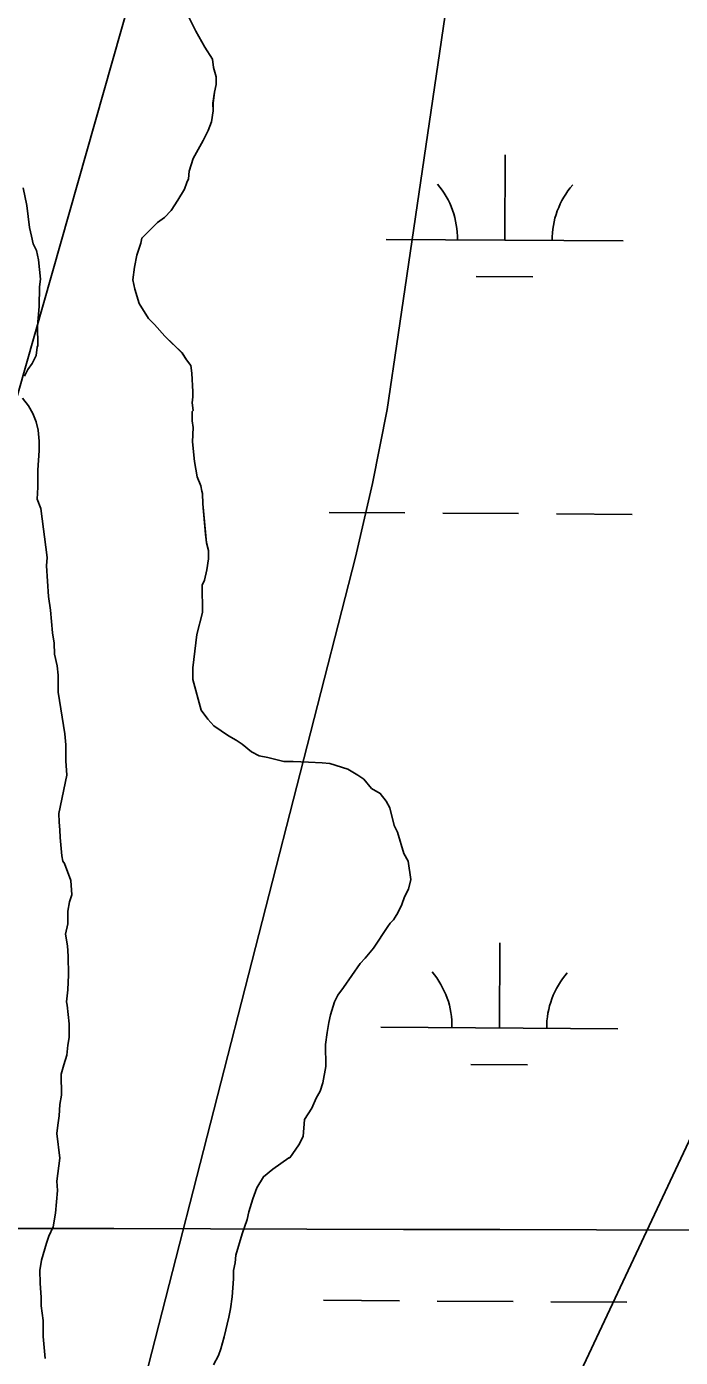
# Model space of a CAD drawing. Extents: x 3172231 to 3210228, y 940198 to 965780.
# Drawn here: x 3188098 to 3188374, y 957770 to 958332 of the extents above; entities that cross this region are included whole.
import ezdxf

# ---------------------------------------------------------------- set-up
doc = ezdxf.new("R2010")
doc.units = 0
for name, color, linetype in [('V-GRID-MAJR', 7, 'Continuous'), ('V-SITE-VEGE', 7, 'Continuous'), ('V-TOPO-MINR', 7, 'Continuous'), ('V-TOPO-SHOR', 7, 'Continuous'), ('V-WETL-SWMP', 7, 'Continuous')]:
    doc.layers.add(name, color=color, linetype=linetype)

msp = doc.modelspace()

# ---------------------------------------------------------------- linework, layer by layer
at = {"layer": 'V-GRID-MAJR'}
msp.add_spline([(3176521.954, 957856.218), (3181737.509, 957841.425), (3186953.067, 957827.391), (3192168.626, 957814.116), (3197384.187, 957801.599), (3202599.75, 957789.841), (3207815.315, 957778.841), (3207815.316, 957778.841)], degree=3, dxfattribs=at)
at = {"layer": 'V-SITE-VEGE'}
for points in [[(3188164.609, 958339.164), (3188169.383, 958329.905), (3188173.049, 958323.144), (3188176.336, 958318.169), (3188176.737, 958314.592), (3188177.862, 958310.664), (3188177.9, 958307.44), (3188177.225, 958304.206), (3188176.565, 958299.541), (3188176.606, 958296.317), (3188175.947, 958291.652), (3188174.56, 958288.052), (3188172.461, 958283.726), (3188168.256, 958276.151), (3188166.532, 958270.754), (3188166.215, 958267.527), (3188165.514, 958266.085), (3188164.476, 958263.205), (3188161.668, 958258.511), (3188158.854, 958254.178), (3188156.026, 958251.276)], [(3188097.021, 958184.261), (3188098.42, 958187.145), (3188100.179, 958189.676), (3188101.93, 958192.922), (3188102.245, 958196.508), (3188102.593, 958197.229), (3188102.491, 958205.468), (3188103.105, 958213.717), (3188103.361, 958221.961), (3188103.681, 958225.188), (3188102.862, 958233.419), (3188102.096, 958237.351), (3188100.627, 958240.198), (3188099.872, 958243.415), (3188099.11, 958246.987), (3188097.918, 958256.289), (3188096.394, 958263.795)], [(3188156.026, 958251.276), (3188153.185, 958249.09), (3188146.46, 958242.559), (3188146.128, 958240.405), (3188144.397, 958235.369), (3188143.386, 958230.339), (3188142.736, 958224.957), (3188143.5, 958221.025), (3188145.368, 958214.956), (3188149.388, 958208.558), (3188151.928, 958206.08), (3188156.288, 958201.118), (3188163.542, 958194.042), (3188165.369, 958191.2), (3188167.192, 958188.713), (3188167.589, 958185.496), (3188168.046, 958177.617), (3188168.07, 958175.469), (3188167.744, 958172.956), (3188168.142, 958169.737), (3188167.787, 958169.374), (3188167.837, 958165.434), (3188168.232, 958162.573), (3188167.947, 958156.478), (3188168.766, 958148.247), (3188169.921, 958141.812), (3188171.402, 958137.89), (3188171.787, 958135.746), (3188172.16, 958134.675), (3188172.213, 958130.378), (3188173.85, 958113.914), (3188174.607, 958110.701), (3188174.65, 958107.115), (3188173.991, 958102.452), (3188172.971, 958098.138), (3188171.922, 958095.976), (3188172.066, 958084.511), (3188169.674, 958075.168), (3188168.056, 958061.174), (3188168.119, 958056.159), (3188171.5, 958043.303), (3188174.417, 958039.398), (3188176.958, 958036.563), (3188183.102, 958032.34), (3188186.348, 958030.589), (3188188.878, 958028.828), (3188192.859, 958025.654), (3188196.105, 958023.903), (3188199.695, 958023.233), (3188206.527, 958021.523), (3188210.466, 958021.572), (3188216.919, 958021.291), (3188222.653, 958021.007), (3188225.883, 958020.687), (3188233.436, 958018.275), (3188237.768, 958015.819), (3188240.297, 958014.06), (3188243.57, 958010.158), (3188247.178, 958008.051), (3188249.726, 958004.86), (3188251.194, 958002.014), (3188253.078, 957994.512), (3188254.547, 957991.665), (3188257.166, 957982.74), (3188258.997, 957979.537), (3188260.169, 957971.67), (3188259.143, 957967.716), (3188257.392, 957964.47), (3188256.355, 957961.232), (3188254.61, 957957.627), (3188253.558, 957955.823), (3188252.855, 957954.74), (3188251.44, 957953.29), (3188250.383, 957951.84), (3188244.403, 957942.812), (3188240.874, 957938.468), (3188238.753, 957936.291), (3188231.712, 957926.172), (3188229.244, 957922.918), (3188227.849, 957920.034), (3188226.123, 957914.638), (3188225.447, 957911.406), (3188224.783, 957907.097), (3188224.128, 957902.073), (3188224.245, 957892.759), (3188222.895, 957885.935), (3188221.865, 957882.339), (3188220.11, 957879.451), (3188218.371, 957875.13), (3188215.203, 957870.434), (3188214.576, 957863.26), (3188212.831, 957859.655), (3188208.956, 957854.234), (3188208.598, 957854.228), (3188201.85, 957849.487), (3188197.948, 957846.214), (3188195.141, 957841.522), (3188193.408, 957836.842), (3188191.684, 957831.448), (3188191.006, 957828.214), (3188188.931, 957822.097)], [(3188106.255, 958104.121), (3188106.567, 958107.707), (3188103.804, 958128.453), (3188102.321, 958132.377), (3188102.618, 958137.395), (3188102.53, 958144.561), (3188103.144, 958152.808), (3188103.095, 958156.748), (3188102.68, 958161.401), (3188101.918, 958164.975), (3188100.441, 958168.538), (3188098.61, 958171.742), (3188096.062, 958174.934)], [(3188105.745, 957769.473), (3188104.914, 957778.777), (3188104.83, 957785.585), (3188104.037, 957791.666), (3188103.992, 957795.247), (3188103.558, 957801.332), (3188103.493, 957806.706), (3188104.156, 957811.013), (3188106.216, 957818.206), (3188107.255, 957821.085), (3188108.998, 957825.048), (3188110.001, 957830.793), (3188110.955, 957840.478), (3188110.55, 957844.414), (3188111.863, 957854.105), (3188110.659, 957864.48), (3188110.974, 957868.066), (3188111.64, 957872.017), (3188111.941, 957876.678), (3188112.608, 957880.627), (3188112.498, 957889.582), (3188113.524, 957893.537), (3188114.906, 957897.496), (3188115.211, 957901.799), (3188115.889, 957905.031), (3188115.817, 957910.763), (3188115.004, 957918.635), (3188114.628, 957920.065), (3188115.283, 957925.089), (3188115.559, 957931.54), (3188115.461, 957939.421), (3188115.051, 957943.715), (3188114.271, 957948.723), (3188115.293, 957953.036), (3188115.228, 957958.408), (3188115.895, 957962.356), (3188116.934, 957965.236), (3188116.499, 957971.322), (3188113.905, 957978.455), (3188113.173, 957979.52), (3188112.788, 957981.667), (3188111.975, 957989.539), (3188111.936, 957992.763), (3188111.537, 957995.982), (3188111.492, 957999.564), (3188114.875, 958015.729), (3188114.439, 958021.816), (3188114.357, 958028.621), (3188113.941, 958033.274), (3188111.216, 958050.797), (3188111.128, 958057.961), (3188110.72, 958061.897), (3188109.583, 958066.898), (3188109.526, 958071.555), (3188108.756, 958075.846), (3188107.918, 958085.508), (3188107.132, 958091.233), (3188106.255, 958104.121)], [(3188188.931, 957822.097), (3188186.179, 957813.106), (3188185.859, 957809.876), (3188185.183, 957806.643), (3188185.226, 957803.063), (3188184.604, 957795.53), (3188183.95, 957790.506), (3188183.279, 957786.914), (3188181.231, 957778.648), (3188179.86, 957773.617), (3188178.82, 957770.737), (3188176.721, 957766.768)]]:
    msp.add_lwpolyline(points, dxfattribs=at)
at = {"layer": 'V-TOPO-MINR'}
for points in [[(3188335.952, 958754.704), (3188254.81, 958201.783), (3188250.1, 958170.23), (3188243.903, 958138.935), (3188236.715, 958107.812), (3188134.747, 957709.516)], [(3187841.408, 957865.158), (3188115.731, 958471.501), (3188123.262, 958482.5), (3188132.365, 958491.155), (3188143.826, 958496.296), (3188156.859, 958499.095), (3188166.953, 958496.119), (3188174.3, 958490.99), (3188177.526, 958482.63), (3188178.004, 958472.118), (3188057.213, 958047.478)], [(3188298.51, 957693.224), (3188494.247, 958109.191), (3188504.164, 958115.172), (3188512.133, 958116.256), (3188517.18, 958109.995), (3188520.279, 958098.836), (3188493.835, 958018.335), (3188471.209, 957949.863), (3188448.423, 957881.445), (3188425.397, 957813.107), (3188402.209, 957744.824)]]:
    msp.add_lwpolyline(points, dxfattribs=at)
at = {"layer": 'V-TOPO-SHOR'}
for points in [[(3188174.65, 958107.117), (3188174.607, 958110.701), (3188173.85, 958113.914), (3188173.448, 958117.492), (3188172.213, 958130.376), (3188172.16, 958134.675), (3188171.787, 958135.746), (3188171.402, 958137.89), (3188169.921, 958141.812), (3188168.766, 958148.247), (3188167.947, 958156.478), (3188168.232, 958162.573), (3188167.837, 958165.434), (3188167.79, 958169.374), (3188168.142, 958169.737), (3188167.744, 958172.956), (3188168.07, 958175.469), (3188168.046, 958177.617), (3188167.589, 958185.496), (3188167.192, 958188.713), (3188165.369, 958191.2), (3188163.542, 958194.042), (3188156.288, 958201.118), (3188151.928, 958206.08), (3188149.388, 958208.558), (3188145.368, 958214.956), (3188143.5, 958221.025), (3188142.736, 958224.957), (3188143.386, 958230.339), (3188144.397, 958235.369), (3188146.128, 958240.405), (3188146.46, 958242.559), (3188153.185, 958249.09), (3188156.026, 958251.276), (3188158.854, 958254.178), (3188161.668, 958258.511), (3188164.476, 958263.205), (3188165.514, 958266.085), (3188166.215, 958267.527), (3188166.532, 958270.754), (3188168.256, 958276.151), (3188172.461, 958283.726), (3188174.558, 958288.052), (3188175.947, 958291.652), (3188176.606, 958296.317), (3188176.565, 958299.541), (3188177.225, 958304.206), (3188177.9, 958307.44), (3188177.862, 958310.664), (3188176.737, 958314.592), (3188176.336, 958318.169), (3188173.049, 958323.144), (3188169.383, 958329.907), (3188164.609, 958339.164)], [(3188097.021, 958184.261), (3188098.42, 958187.145), (3188100.179, 958189.676), (3188101.93, 958192.922), (3188102.243, 958196.508), (3188102.593, 958197.229), (3188102.491, 958205.468), (3188103.105, 958213.717), (3188103.361, 958221.961), (3188103.681, 958225.188), (3188102.862, 958233.419), (3188102.096, 958237.351), (3188100.627, 958240.198), (3188099.872, 958243.415), (3188099.11, 958246.987), (3188097.92, 958256.289), (3188096.394, 958263.793)], [(3188105.745, 957769.473), (3188104.914, 957778.777), (3188104.83, 957785.585), (3188104.037, 957791.666), (3188103.992, 957795.247), (3188103.558, 957801.332), (3188103.493, 957806.706), (3188104.156, 957811.013), (3188106.216, 957818.206), (3188107.255, 957821.085), (3188108.998, 957825.048), (3188110.001, 957830.793), (3188110.955, 957840.478), (3188110.55, 957844.414), (3188111.863, 957854.105), (3188110.659, 957864.48), (3188110.974, 957868.066), (3188111.64, 957872.017), (3188111.941, 957876.678), (3188112.608, 957880.627), (3188112.498, 957889.582), (3188113.524, 957893.537), (3188114.906, 957897.496), (3188115.211, 957901.799), (3188115.889, 957905.031), (3188115.817, 957910.763), (3188115.004, 957918.635), (3188114.628, 957920.065), (3188115.283, 957925.089), (3188115.559, 957931.54), (3188115.461, 957939.421), (3188115.051, 957943.715), (3188114.271, 957948.723), (3188115.293, 957953.034), (3188115.228, 957958.408), (3188115.895, 957962.356), (3188116.934, 957965.236), (3188116.499, 957971.322), (3188113.905, 957978.455), (3188113.173, 957979.52), (3188112.788, 957981.667), (3188111.975, 957989.539), (3188111.934, 957992.763), (3188111.537, 957995.982), (3188111.492, 957999.564), (3188114.875, 958015.729), (3188114.441, 958021.816), (3188114.357, 958028.621), (3188113.941, 958033.274), (3188111.216, 958050.797), (3188111.128, 958057.961), (3188110.72, 958061.897), (3188109.583, 958066.898), (3188109.526, 958071.555), (3188108.756, 958075.846), (3188107.918, 958085.508), (3188107.132, 958091.233), (3188106.255, 958104.121), (3188106.569, 958107.707), (3188103.804, 958128.453), (3188102.321, 958132.377), (3188102.618, 958137.395), (3188102.53, 958144.561), (3188103.144, 958152.808), (3188103.095, 958156.748), (3188102.68, 958161.401), (3188101.918, 958164.975), (3188100.441, 958168.538), (3188098.61, 958171.742), (3188096.062, 958174.934)], [(3188176.721, 957766.768), (3188178.82, 957770.737), (3188179.86, 957773.617), (3188181.231, 957778.648), (3188183.279, 957786.914), (3188183.95, 957790.506), (3188184.604, 957795.53), (3188185.226, 957803.063), (3188185.183, 957806.645), (3188185.859, 957809.876), (3188186.179, 957813.106), (3188188.933, 957822.097), (3188191.006, 957828.214), (3188191.684, 957831.448), (3188193.408, 957836.842), (3188195.141, 957841.522), (3188197.948, 957846.214), (3188201.85, 957849.487), (3188208.598, 957854.228), (3188208.956, 957854.234), (3188212.831, 957859.655), (3188214.576, 957863.26), (3188215.205, 957870.434), (3188218.371, 957875.13), (3188220.11, 957879.451), (3188221.865, 957882.339), (3188222.895, 957885.935), (3188224.245, 957892.759), (3188224.128, 957902.073), (3188224.783, 957907.097), (3188225.447, 957911.406), (3188226.123, 957914.638), (3188227.847, 957920.034), (3188229.244, 957922.918), (3188231.712, 957926.172), (3188238.753, 957936.291), (3188240.874, 957938.468), (3188244.403, 957942.812), (3188250.383, 957951.842), (3188251.44, 957953.29), (3188252.855, 957954.74), (3188253.558, 957955.823), (3188254.61, 957957.627), (3188256.357, 957961.232), (3188257.392, 957964.47), (3188259.143, 957967.716), (3188260.169, 957971.67), (3188258.997, 957979.537), (3188257.166, 957982.74), (3188254.547, 957991.665), (3188253.078, 957994.512), (3188251.194, 958002.014), (3188249.726, 958004.86), (3188247.178, 958008.053), (3188243.57, 958010.158), (3188240.297, 958014.06), (3188237.768, 958015.819), (3188233.436, 958018.275), (3188225.883, 958020.687), (3188222.653, 958021.007), (3188216.919, 958021.293), (3188210.466, 958021.572), (3188206.525, 958021.523), (3188199.695, 958023.231), (3188196.105, 958023.903), (3188192.859, 958025.654), (3188188.878, 958028.828), (3188186.348, 958030.589), (3188183.102, 958032.34), (3188176.958, 958036.563), (3188174.417, 958039.398), (3188171.5, 958043.303), (3188168.117, 958056.159), (3188168.056, 958061.174), (3188169.674, 958075.168), (3188172.066, 958084.513), (3188171.922, 958095.976), (3188172.971, 958098.138), (3188173.993, 958102.452), (3188174.65, 958107.117)]]:
    msp.add_lwpolyline(points, dxfattribs=at)
at = {"layer": 'V-WETL-SWMP'}
for p, q in [((3188299.752, 958241.681), (3188299.997, 958277.68)), ((3188249.753, 958242.021), (3188349.751, 958241.34)), ((3188287.647, 958226.332), (3188311.647, 958226.168)), ((3188225.56, 958126.751), (3188257.56, 958126.533)), ((3188273.559, 958126.424), (3188305.558, 958126.206)), ((3188321.558, 958126.097), (3188353.557, 958125.88)), ((3188297.488, 957909.013), (3188297.733, 957945.012)), ((3188247.489, 957909.354), (3188347.487, 957908.673)), ((3188285.383, 957893.664), (3188309.383, 957893.501)), ((3188223.296, 957794.084), (3188255.295, 957793.866)), ((3188271.295, 957793.757), (3188303.294, 957793.539)), ((3188319.294, 957793.43), (3188351.293, 957793.212))]:
    msp.add_line(p, q, dxfattribs=at)
for points in [[(3188168.045, 958177.618), (3188167.589, 958185.495), (3188167.191, 958188.714), (3188165.368, 958191.2), (3188163.542, 958194.043), (3188156.288, 958201.119), (3188151.927, 958206.081), (3188149.389, 958208.558), (3188145.368, 958214.957), (3188143.501, 958221.025), (3188142.736, 958224.957), (3188143.386, 958230.339), (3188144.398, 958235.368), (3188146.127, 958240.405), (3188146.459, 958242.559), (3188153.186, 958249.091), (3188156.025, 958251.276), (3188158.855, 958254.178), (3188161.668, 958258.512), (3188164.476, 958263.205), (3188165.515, 958266.084), (3188166.214, 958267.526), (3188166.532, 958270.754), (3188168.257, 958276.15), (3188172.462, 958283.726), (3188174.558, 958288.051), (3188175.947, 958291.651), (3188176.606, 958296.317), (3188176.566, 958299.541), (3188177.224, 958304.207), (3188177.901, 958307.44), (3188177.861, 958310.664), (3188176.737, 958314.592), (3188176.335, 958318.17), (3188173.048, 958323.145), (3188169.382, 958329.907), (3188164.609, 958339.163)], [(3188176.72, 957766.769), (3188178.82, 957770.737), (3188179.86, 957773.616), (3188181.23, 957778.649), (3188183.278, 957786.915), (3188183.95, 957790.506), (3188184.604, 957795.53), (3188185.227, 957803.062), (3188185.183, 957806.644), (3188185.859, 957809.877), (3188186.178, 957813.106), (3188188.933, 957822.097), (3188191.006, 957828.214), (3188191.683, 957831.447), (3188193.407, 957836.842), (3188195.141, 957841.522), (3188197.949, 957846.214), (3188201.85, 957849.487), (3188208.598, 957854.228), (3188208.957, 957854.233), (3188212.831, 957859.655), (3188214.577, 957863.26), (3188215.205, 957870.433), (3188218.371, 957875.13), (3188220.109, 957879.451), (3188221.865, 957882.339), (3188222.895, 957885.935), (3188224.244, 957892.759), (3188224.128, 957902.073), (3188224.783, 957907.097), (3188225.446, 957911.405), (3188226.122, 957914.638), (3188227.847, 957920.034), (3188229.244, 957922.917), (3188231.712, 957926.173), (3188238.752, 957936.292), (3188240.875, 957938.468), (3188244.404, 957942.811), (3188250.383, 957951.842), (3188251.44, 957953.289), (3188252.855, 957954.739), (3188253.558, 957955.823), (3188254.611, 957957.627), (3188256.358, 957961.232), (3188257.392, 957964.469), (3188259.143, 957967.716), (3188260.169, 957971.67), (3188258.997, 957979.537), (3188257.166, 957982.739), (3188254.547, 957991.664), (3188253.079, 957994.512), (3188251.194, 958002.013), (3188249.726, 958004.861), (3188247.178, 958008.054), (3188243.569, 958010.159), (3188240.296, 958014.059), (3188237.767, 958015.82), (3188233.437, 958018.274), (3188225.883, 958020.688), (3188222.654, 958021.007), (3188216.918, 958021.294), (3188210.465, 958021.572), (3188206.525, 958021.523), (3188199.696, 958023.23), (3188196.105, 958023.902), (3188192.859, 958025.653), (3188188.878, 958028.829), (3188186.348, 958030.589), (3188183.102, 958032.34), (3188176.959, 958036.563), (3188174.416, 958039.398), (3188171.501, 958043.303), (3188168.117, 958056.159), (3188168.055, 958061.175), (3188169.673, 958075.168), (3188172.065, 958084.513), (3188171.923, 958095.976), (3188172.971, 958098.139), (3188173.992, 958102.451), (3188174.651, 958107.117), (3188174.607, 958110.7), (3188173.85, 958113.915), (3188173.448, 958117.493), (3188172.213, 958130.376), (3188172.16, 958134.674), (3188171.788, 958135.745), (3188171.403, 958137.89), (3188169.922, 958141.812), (3188168.767, 958148.247), (3188167.948, 958156.478), (3188168.231, 958162.572), (3188167.837, 958165.434), (3188167.789, 958169.374), (3188168.142, 958169.737), (3188167.744, 958172.957), (3188168.071, 958175.469), (3188168.045, 958177.618)]]:
    msp.add_lwpolyline(points, dxfattribs=at)
for centre, start, end in [((3188244.514, 958242.531), 358.83816, 40.38182), ((3188354.997, 958241.779), 138.83816, 180.38182), ((3188242.25, 957909.864), 358.83816, 40.38182), ((3188352.733, 957909.112), 138.83816, 180.38182)]:
    msp.add_arc(centre, 35.246, start, end, dxfattribs=at)

doc.saveas('drawing.dxf')
